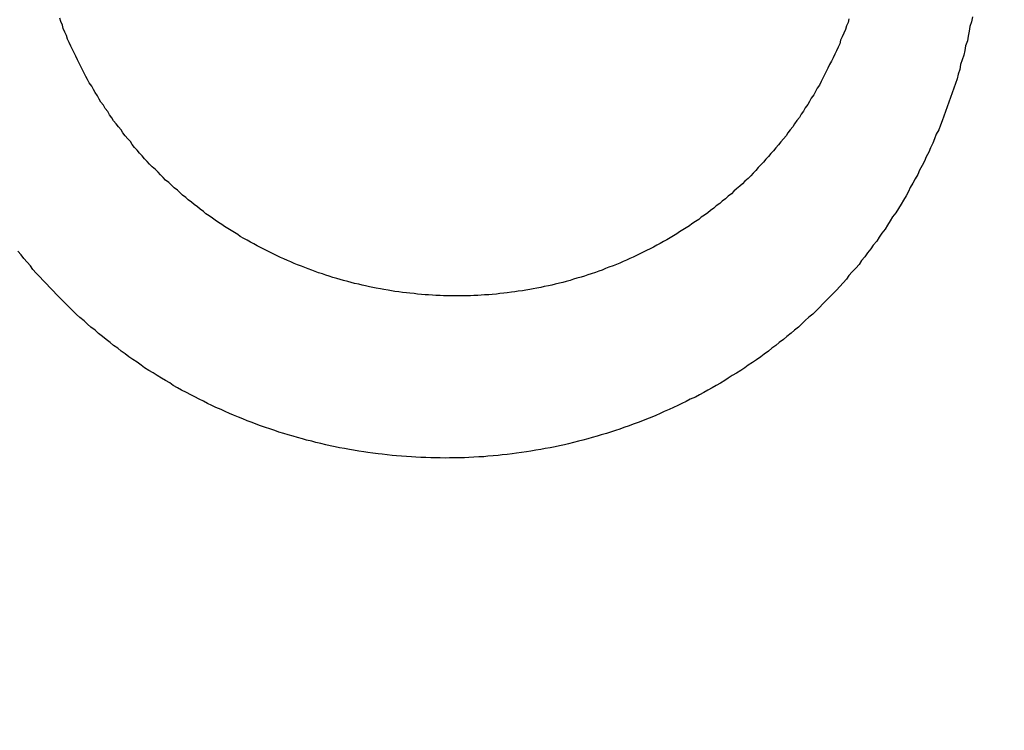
# Model space of a CAD drawing. Header units: millimetres. Extents: x 11979 to 23691, y 12825 to 41978.
# Tile 626 of 656: x 21624.637 to 21625.81, y 40481.475 to 40482.322. Entities that reach past the tile are written whole.
import ezdxf

# ---------------------------------------------------------------- set-up
doc = ezdxf.new("R2010")
doc.units = ezdxf.units.MM
for name, color, linetype in [('- niebieska cienka - izolacja', 120, 'Continuous'), ('-WYMIAR', 8, 'Continuous'), ('PROJEKTOWANE', 5, 'Continuous')]:
    doc.layers.add(name, color=color, linetype=linetype)
doc.styles.get("Standard").update_dxf_attribs({"font": 'arial.ttf'})
doc.dimstyles.new('CZA-KROPKA-50', dxfattribs={"dimtxt": 12, "dimasz": 1, "dimexe": 2, "dimexo": 25, "dimgap": 4, "dimtad": 1, "dimdec": 1, "dimrnd": 0.5, "dimzin": 9, "dimdsep": 46, "dimtxsty": 'Standard', "dimblk": 'CZA-KROPKA', "dimblk1": 'CZA-KROPKA', "dimblk2": 'CZA-KROPKA', "dimsah": 1, "dimcen": -20, "dimse1": 1, "dimse2": 1, "dimclrd": 8, "dimclre": 8, "dimclrt": 9, "dimadec": 0, "dimazin": 0, "dimtfac": 1, "dimtdec": 1, "dimtmove": 1, "dimatfit": 3, "dimldrblk": 'CZA-KROPKA', "dimfxl": 1, "dimtolj": 1, "dimtzin": 9, "dimarcsym": 0})

# ---------------------------------------------------------------- blocks, each defined once
blk = doc.blocks.new('CZA-KROPKA')
at = {"layer": '-WYMIAR', "linetype": 'ByBlock'}
for p, q in [((0, 10), (0, -10)), ((5, 0), (-5, 0))]:
    blk.add_line(p, q, dxfattribs=at)
at = {"layer": '-WYMIAR', "linetype": 'ByBlock', "const_width": 2.5}
blk.add_lwpolyline([(-1.25, 0, 1), (1.25, 0, 1)], format="xyb", close=True, dxfattribs=at)
blk = doc.blocks.new('*D1572')
at = {"layer": '-WYMIAR', "color": 8, "lineweight": -2}
blk.add_line((19929.2678, 40021.6846), (22203.2678, 40021.6846), dxfattribs=at)
at = {"layer": 'Defpoints', "color": 0}
for p in [(19928.2678, 40529.3414), (22204.2678, 40500.3414), (22204.2678, 40021.6846)]:
    blk.add_point(p, dxfattribs=at)
at = {"layer": '-WYMIAR', "color": 8, "lineweight": -2, "rotation": 180}
blk.add_blockref('CZA-KROPKA', (19928.2678, 40021.6846), dxfattribs=at)
at = {"layer": '-WYMIAR', "color": 8, "lineweight": -2}
blk.add_blockref('CZA-KROPKA', (22204.2678, 40021.6846), dxfattribs=at)
at = {"layer": '-WYMIAR', "color": 9, "insert": (21066.2678, 40031.8115), "char_height": 12, "attachment_point": 5}
blk.add_mtext('\\A1;2276', dxfattribs=at)
blk = doc.blocks.new('Pisuar NOVA PRO ze zintegrowanym ceramicznym sitkiem')
for points in [[(0.014703, -0.21018, 0), (0.014693, -0.210223, 0), (0.014673, -0.210266, 0), (0.014663, -0.210309, 0), (0.014643, -0.210352, 0), (0.014623, -0.210394, 0), (0.014603, -0.210436, 0), (0.014593, -0.210478, 0), (0.014573, -0.21052, 0), (0.014553, -0.210562, 0), (0.014533, -0.210604, 0), (0.014513, -0.210645, 0), (0.014493, -0.210686, 0), (0.014473, -0.210727, 0), (0.014453, -0.210768, 0), (0.014433, -0.210809, 0), (0.014413, -0.210849, 0), (0.014393, -0.21089, 0), (0.014373, -0.21093, 0), (0.014353, -0.21097, 0), (0.014323, -0.211009, 0), (0.014303, -0.211049, 0), (0.014283, -0.211088, 0), (0.014253, -0.211127, 0), (0.014233, -0.211166, 0), (0.014213, -0.211204, 0), (0.014183, -0.211243, 0), (0.014163, -0.211281, 0), (0.014133, -0.211319, 0), (0.014113, -0.211356, 0), (0.014083, -0.211394, 0), (0.014053, -0.211431, 0), (0.014033, -0.211468, 0), (0.014003, -0.211504, 0), (0.013973, -0.211541, 0), (0.013953, -0.211577, 0), (0.013923, -0.211613, 0), (0.013893, -0.211648, 0), (0.013863, -0.211683, 0), (0.013833, -0.211718, 0), (0.013803, -0.211753, 0), (0.013773, -0.211787, 0), (0.013743, -0.211822, 0), (0.013713, -0.211855, 0), (0.013683, -0.211889, 0), (0.013653, -0.211922, 0), (0.013623, -0.211955, 0), (0.013593, -0.211988, 0), (0.013563, -0.21202, 0), (0.013533, -0.212052, 0), (0.013503, -0.212083, 0), (0.013463, -0.212115, 0), (0.013433, -0.212146, 0), (0.013403, -0.212177, 0), (0.013363, -0.212207, 0), (0.013333, -0.212237, 0), (0.013303, -0.212267, 0), (0.013263, -0.212296, 0), (0.013233, -0.212325, 0), (0.013193, -0.212354, 0), (0.013163, -0.212382, 0), (0.013123, -0.212411, 0), (0.013093, -0.212438, 0), (0.013053, -0.212466, 0), (0.013023, -0.212493, 0), (0.012983, -0.21252, 0), (0.012943, -0.212546, 0), (0.012913, -0.212572, 0), (0.012873, -0.212598, 0), (0.012833, -0.212623, 0), (0.012803, -0.212648, 0), (0.012763, -0.212673, 0), (0.012723, -0.212697, 0), (0.012683, -0.212721, 0), (0.012653, -0.212745, 0), (0.012613, -0.212768, 0), (0.012573, -0.212791, 0), (0.012533, -0.212814, 0), (0.012493, -0.212836, 0), (0.012453, -0.212858, 0), (0.012413, -0.21288, 0), (0.012373, -0.212901, 0), (0.012333, -0.212922, 0), (0.012293, -0.212942, 0), (0.012253, -0.212962, 0), (0.012213, -0.212982, 0), (0.012173, -0.213002, 0), (0.012133, -0.213021, 0), (0.012093, -0.213039, 0), (0.012053, -0.213058, 0), (0.012013, -0.213075, 0), (0.011973, -0.213093, 0), (0.011933, -0.21311, 0), (0.011893, -0.213127, 0), (0.011843, -0.213143, 0), (0.011803, -0.213159, 0), (0.011763, -0.213175, 0), (0.011723, -0.21319, 0), (0.011683, -0.213205, 0), (0.011633, -0.21322, 0), (0.011593, -0.213234, 0), (0.011553, -0.213247, 0), (0.011513, -0.213261, 0), (0.011463, -0.213274, 0), (0.011423, -0.213286, 0), (0.011383, -0.213299, 0), (0.011333, -0.21331, 0), (0.011293, -0.213322, 0), (0.011253, -0.213333, 0), (0.011203, -0.213344, 0), (0.011163, -0.213354, 0), (0.011123, -0.213364, 0), (0.011073, -0.213373, 0), (0.011033, -0.213382, 0), (0.010983, -0.213391, 0), (0.010943, -0.213399, 0), (0.010903, -0.213407, 0), (0.010853, -0.213415, 0), (0.010813, -0.213422, 0), (0.010763, -0.213429, 0), (0.010723, -0.213435, 0), (0.010683, -0.213441, 0), (0.010633, -0.213447, 0), (0.010593, -0.213452, 0), (0.010543, -0.213457, 0), (0.010503, -0.213461, 0), (0.010453, -0.213465, 0), (0.010413, -0.213469, 0), (0.010363, -0.213472, 0), (0.010323, -0.213475, 0), (0.010283, -0.213477, 0), (0.010233, -0.213479, 0), (0.010193, -0.213481, 0), (0.010143, -0.213482, 0), (0.010103, -0.213483, 0), (0.010053, -0.213483, 0), (0.010013, -0.213483, 0), (0.009963, -0.213483, 0), (0.009923, -0.213482, 0), (0.009873, -0.213481, 0), (0.009833, -0.213479, 0), (0.009783, -0.213477, 0), (0.009743, -0.213475, 0), (0.009693, -0.213472, 0), (0.009653, -0.213469, 0), (0.009613, -0.213465, 0), (0.009563, -0.213462, 0), (0.009523, -0.213457, 0), (0.009473, -0.213452, 0), (0.009433, -0.213447, 0), (0.009383, -0.213442, 0), (0.009343, -0.213436, 0), (0.009293, -0.21343, 0), (0.009253, -0.213423, 0), (0.009213, -0.213416, 0), (0.009163, -0.213408, 0), (0.009123, -0.213401, 0), (0.009073, -0.213392, 0), (0.009033, -0.213384, 0), (0.008993, -0.213375, 0), (0.008943, -0.213365, 0), (0.008903, -0.213355, 0), (0.008863, -0.213345, 0), (0.008813, -0.213335, 0), (0.008773, -0.213324, 0), (0.008733, -0.213312, 0), (0.008683, -0.2133, 0), (0.008643, -0.213288, 0), (0.008603, -0.213276, 0), (0.008553, -0.213263, 0), (0.008513, -0.21325, 0), (0.008473, -0.213236, 0), (0.008433, -0.213222, 0), (0.008383, -0.213208, 0), (0.008343, -0.213193, 0), (0.008303, -0.213178, 0), (0.008263, -0.213162, 0), (0.008223, -0.213146, 0), (0.008183, -0.21313, 0), (0.008133, -0.213113, 0), (0.008093, -0.213096, 0), (0.008053, -0.213079, 0), (0.008013, -0.213061, 0), (0.007973, -0.213043, 0), (0.007933, -0.213025, 0), (0.007893, -0.213006, 0), (0.007853, -0.212987, 0), (0.007813, -0.212967, 0), (0.007773, -0.212947, 0), (0.007733, -0.212927, 0), (0.007693, -0.212906, 0), (0.007653, -0.212885, 0), (0.007613, -0.212864, 0), (0.007573, -0.212843, 0), (0.007533, -0.212821, 0), (0.007493, -0.212798, 0), (0.007453, -0.212776, 0), (0.007423, -0.212752, 0), (0.007383, -0.212729, 0), (0.007343, -0.212705, 0), (0.007303, -0.212681, 0), (0.007263, -0.212657, 0), (0.007233, -0.212632, 0), (0.007193, -0.212607, 0), (0.007153, -0.212582, 0), (0.007123, -0.212556, 0), (0.007083, -0.21253, 0), (0.007043, -0.212504, 0), (0.007013, -0.212477, 0), (0.006973, -0.21245, 0), (0.006943, -0.212423, 0), (0.006903, -0.212395, 0), (0.006873, -0.212368, 0), (0.006833, -0.212339, 0), (0.006803, -0.212311, 0), (0.006763, -0.212282, 0), (0.006733, -0.212253, 0), (0.006703, -0.212224, 0), (0.006663, -0.212194, 0), (0.006633, -0.212164, 0), (0.006603, -0.212133, 0), (0.006563, -0.212103, 0), (0.006533, -0.212072, 0), (0.006503, -0.212041, 0), (0.006473, -0.212009, 0), (0.006443, -0.211978, 0), (0.006403, -0.211946, 0), (0.006373, -0.211913, 0), (0.006343, -0.211881, 0), (0.006313, -0.211848, 0), (0.006283, -0.211815, 0), (0.006253, -0.211781, 0), (0.006223, -0.211748, 0), (0.006193, -0.211714, 0), (0.006163, -0.21168, 0), (0.006143, -0.211645, 0), (0.006113, -0.21161, 0), (0.006083, -0.211575, 0), (0.006053, -0.21154, 0), (0.006033, -0.211505, 0), (0.006003, -0.211469, 0), (0.005973, -0.211433, 0), (0.005943, -0.211397, 0), (0.005923, -0.21136, 0), (0.005893, -0.211324, 0), (0.005873, -0.211287, 0), (0.005843, -0.21125, 0), (0.005823, -0.211212, 0), (0.005793, -0.211175, 0), (0.005773, -0.211137, 0), (0.005753, -0.211099, 0), (0.005723, -0.211061, 0), (0.005703, -0.211022, 0), (0.005683, -0.210984, 0), (0.005653, -0.210945, 0), (0.005633, -0.210906, 0), (0.005613, -0.210867, 0), (0.005593, -0.210827, 0), (0.005573, -0.210788, 0), (0.005553, -0.210748, 0), (0.005533, -0.210708, 0), (0.005513, -0.210668, 0), (0.005493, -0.210627, 0), (0.005473, -0.210587, 0), (0.005453, -0.210546, 0), (0.005433, -0.210505, 0), (0.005413, -0.210464, 0), (0.005393, -0.210423, 0), (0.005383, -0.210381, 0), (0.005363, -0.21034, 0), (0.005343, -0.210298, 0), (0.005333, -0.210256, 0), (0.005313, -0.210214, 0), (0.005303, -0.210172, 0)], [(0.016173, -0.210158, 0), (0.016163, -0.210215, 0), (0.016143, -0.210272, 0), (0.016133, -0.210329, 0), (0.016123, -0.210387, 0), (0.016113, -0.210444, 0), (0.016093, -0.210501, 0), (0.016083, -0.210557, 0), (0.016073, -0.210614, 0), (0.016053, -0.210671, 0), (0.016033, -0.210727, 0), (0.016023, -0.210784, 0), (0.016003, -0.21084, 0), (0.015993, -0.210896, 0), (0.015973, -0.210952, 0), (0.015953, -0.211008, 0), (0.015933, -0.211064, 0), (0.015913, -0.211119, 0), (0.015893, -0.211175, 0), (0.015873, -0.21123, 0), (0.015853, -0.211285, 0), (0.015833, -0.21134, 0), (0.015813, -0.211395, 0), (0.015793, -0.211449, 0), (0.015773, -0.211503, 0), (0.015743, -0.211557, 0), (0.015723, -0.211611, 0), (0.015703, -0.211665, 0), (0.015673, -0.211719, 0), (0.015653, -0.211772, 0), (0.015623, -0.211825, 0), (0.015603, -0.211878, 0), (0.015573, -0.21193, 0), (0.015543, -0.211983, 0), (0.015523, -0.212035, 0), (0.015493, -0.212087, 0), (0.015463, -0.212138, 0), (0.015433, -0.21219, 0), (0.015413, -0.212241, 0), (0.015383, -0.212291, 0), (0.015353, -0.212342, 0), (0.015323, -0.212392, 0), (0.015293, -0.212442, 0), (0.015263, -0.212492, 0), (0.015223, -0.212541, 0), (0.015193, -0.21259, 0), (0.015163, -0.212639, 0), (0.015133, -0.212687, 0), (0.015093, -0.212735, 0), (0.015063, -0.212783, 0), (0.015033, -0.21283, 0), (0.014993, -0.212877, 0), (0.014963, -0.212924, 0), (0.014923, -0.212971, 0), (0.014893, -0.213017, 0), (0.014853, -0.213062, 0), (0.014823, -0.213108, 0), (0.014783, -0.213152, 0), (0.014743, -0.213197, 0), (0.014703, -0.213241, 0), (0.014673, -0.213285, 0), (0.014633, -0.213328, 0), (0.014593, -0.213371, 0), (0.014553, -0.213414, 0), (0.014513, -0.213456, 0), (0.014473, -0.213498, 0), (0.014433, -0.213539, 0), (0.014393, -0.21358, 0), (0.014353, -0.21362, 0), (0.014313, -0.213661, 0), (0.014273, -0.2137, 0), (0.014223, -0.213739, 0), (0.014183, -0.213778, 0), (0.014143, -0.213817, 0), (0.014103, -0.213855, 0), (0.014053, -0.213892, 0), (0.014013, -0.213929, 0), (0.013963, -0.213966, 0), (0.013923, -0.214002, 0), (0.013873, -0.214038, 0), (0.013833, -0.214073, 0), (0.013783, -0.214108, 0), (0.013743, -0.214143, 0), (0.013693, -0.214177, 0), (0.013653, -0.214211, 0), (0.013603, -0.214244, 0), (0.013553, -0.214277, 0), (0.013503, -0.214309, 0), (0.013463, -0.214341, 0), (0.013413, -0.214372, 0), (0.013363, -0.214403, 0), (0.013313, -0.214434, 0), (0.013263, -0.214464, 0), (0.013223, -0.214494, 0), (0.013173, -0.214523, 0), (0.013123, -0.214552, 0), (0.013073, -0.21458, 0), (0.013023, -0.214608, 0), (0.012973, -0.214636, 0), (0.012923, -0.214663, 0), (0.012873, -0.214689, 0), (0.012813, -0.214715, 0), (0.012763, -0.214741, 0), (0.012713, -0.214766, 0), (0.012663, -0.214791, 0), (0.012613, -0.214815, 0), (0.012563, -0.214839, 0), (0.012503, -0.214863, 0), (0.012453, -0.214886, 0), (0.012403, -0.214908, 0), (0.012353, -0.21493, 0), (0.012293, -0.214952, 0), (0.012243, -0.214973, 0), (0.012193, -0.214993, 0), (0.012133, -0.215013, 0), (0.012083, -0.215033, 0), (0.012023, -0.215052, 0), (0.011973, -0.215071, 0), (0.011923, -0.215089, 0), (0.011863, -0.215107, 0), (0.011813, -0.215124, 0), (0.011753, -0.215141, 0), (0.011703, -0.215157, 0), (0.011643, -0.215173, 0), (0.011593, -0.215188, 0), (0.011533, -0.215203, 0), (0.011483, -0.215217, 0), (0.011423, -0.215231, 0), (0.011363, -0.215245, 0), (0.011313, -0.215258, 0), (0.011253, -0.21527, 0), (0.011203, -0.215282, 0), (0.011143, -0.215293, 0), (0.011083, -0.215304, 0), (0.011033, -0.215315, 0), (0.010973, -0.215324, 0), (0.010913, -0.215334, 0), (0.010863, -0.215343, 0), (0.010803, -0.215351, 0), (0.010743, -0.215359, 0), (0.010693, -0.215366, 0), (0.010633, -0.215373, 0), (0.010573, -0.215379, 0), (0.010523, -0.215385, 0), (0.010463, -0.215391, 0), (0.010403, -0.215395, 0), (0.010353, -0.2154, 0), (0.010293, -0.215403, 0), (0.010233, -0.215407, 0), (0.010173, -0.215409, 0), (0.010123, -0.215412, 0), (0.010063, -0.215413, 0), (0.010003, -0.215415, 0), (0.009943, -0.215415, 0), (0.009893, -0.215416, 0), (0.009833, -0.215415, 0), (0.009773, -0.215414, 0), (0.009723, -0.215413, 0), (0.009663, -0.215411, 0), (0.009603, -0.215409, 0), (0.009543, -0.215406, 0), (0.009493, -0.215403, 0), (0.009433, -0.215399, 0), (0.009373, -0.215395, 0), (0.009313, -0.21539, 0), (0.009263, -0.215385, 0), (0.009203, -0.215379, 0), (0.009143, -0.215372, 0), (0.009093, -0.215366, 0), (0.009033, -0.215358, 0), (0.008973, -0.21535, 0), (0.008923, -0.215342, 0), (0.008863, -0.215333, 0), (0.008803, -0.215324, 0), (0.008753, -0.215314, 0), (0.008693, -0.215303, 0), (0.008633, -0.215293, 0), (0.008583, -0.215281, 0), (0.008523, -0.215269, 0), (0.008473, -0.215257, 0), (0.008413, -0.215244, 0), (0.008353, -0.215231, 0), (0.008303, -0.215217, 0), (0.008243, -0.215202, 0), (0.008193, -0.215187, 0), (0.008133, -0.215172, 0), (0.008083, -0.215156, 0), (0.008023, -0.21514, 0), (0.007973, -0.215123, 0), (0.007913, -0.215106, 0), (0.007863, -0.215088, 0), (0.007803, -0.21507, 0), (0.007753, -0.215051, 0), (0.007693, -0.215032, 0), (0.007643, -0.215012, 0), (0.007593, -0.214992, 0), (0.007533, -0.214971, 0), (0.007483, -0.21495, 0), (0.007433, -0.214929, 0), (0.007373, -0.214907, 0), (0.007323, -0.214884, 0), (0.007273, -0.214861, 0), (0.007223, -0.214838, 0), (0.007163, -0.214814, 0), (0.007113, -0.214789, 0), (0.007063, -0.214765, 0), (0.007013, -0.214739, 0), (0.006963, -0.214714, 0), (0.006913, -0.214688, 0), (0.006863, -0.214661, 0), (0.006813, -0.214634, 0), (0.006753, -0.214607, 0), (0.006703, -0.214579, 0), (0.006653, -0.21455, 0), (0.006613, -0.214521, 0), (0.006563, -0.214492, 0), (0.006513, -0.214463, 0), (0.006463, -0.214432, 0), (0.006413, -0.214402, 0), (0.006363, -0.214371, 0), (0.006313, -0.21434, 0), (0.006273, -0.214308, 0), (0.006223, -0.214275, 0), (0.006173, -0.214243, 0), (0.006123, -0.21421, 0), (0.006083, -0.214176, 0), (0.006033, -0.214142, 0), (0.005993, -0.214108, 0), (0.005943, -0.214073, 0), (0.005903, -0.214038, 0), (0.005853, -0.214003, 0), (0.005813, -0.213967, 0), (0.005763, -0.213931, 0), (0.005723, -0.213894, 0), (0.005673, -0.213857, 0), (0.005633, -0.213819, 0), (0.005593, -0.213781, 0), (0.005543, -0.213743, 0), (0.005503, -0.213705, 0), (0.005463, -0.213666, 0), (0.005423, -0.213626, 0), (0.005383, -0.213587, 0), (0.005343, -0.213547, 0), (0.005303, -0.213506, 0), (0.005263, -0.213465, 0), (0.005223, -0.213424, 0), (0.005183, -0.213383, 0), (0.005143, -0.213341, 0), (0.005103, -0.213299, 0), (0.005063, -0.213256, 0), (0.005023, -0.213213, 0), (0.004983, -0.21317, 0), (0.004953, -0.213126, 0), (0.004913, -0.213082, 0), (0.004873, -0.213038, 0), (0.004843, -0.212994, 0), (0.004803, -0.212949, 0)]]:
    blk.add_polyline3d(points)

msp = doc.modelspace()

# ---------------------------------------------------------------- hatches: boundary and pattern name
at = {"layer": '- niebieska cienka - izolacja'}
h = msp.add_hatch(dxfattribs=at)
h.set_pattern_fill('ANSI31', color=5, scale=10)
h.set_pattern_definition([(315, (8112.473, 14221.135), (19.7999996, -4e-15), [3.394112, -24.607316]), (315, (8112.473, 14240.935), (19.7999996, -4e-15), [3.394112, -24.607316]), (315, (8126.073, 14214.135), (19.7999996, -4e-15), [3.959798, -24.04163]), (315, (8126.073, 14233.935), (19.7999996, -4e-15), [3.959798, -24.04163]), (0, (8122.273, 14219.935), (0, 19.8), [0.2, -19.6]), (90, (8122.473, 14219.935), (-19.8, 1e-15), [0.2, -19.6]), (0, (8122.473, 14220.135), (0, 19.8), [0.2, -19.6]), (0, (8122.673, 14220.135), (0, 19.8), [0.2, -19.6]), (0, (8122.873, 14220.135), (0, 19.8), [0.2, -19.6]), (0, (8123.073, 14220.135), (0, 19.8), [0.2, -19.6]), (90, (8123.273, 14219.935), (-19.8, 1e-15), [0.2, -19.6]), (0, (8123.273, 14219.935), (0, 19.8), [0.2, -19.6]), (90, (8123.473, 14219.735), (-19.8, 1e-15), [0.2, -19.6]), (0, (8123.473, 14219.735), (0, 19.8), [0.2, -19.6]), (90, (8123.673, 14219.535), (-19.8, 1e-15), [0.2, -19.6]), (90, (8123.673, 14219.335), (-19.8, 1e-15), [0.2, -19.6]), (90, (8123.673, 14219.135), (-19.8, 1e-15), [0.2, -19.6]), (90, (8123.673, 14218.935), (-19.8, 1e-15), [0.2, -19.6]), (0, (8123.473, 14218.935), (0, 19.8), [0.2, -19.6]), (90, (8123.473, 14218.735), (-19.8, 1e-15), [0.2, -19.6]), (0, (8123.273, 14218.735), (0, 19.8), [0.2, -19.6]), (90, (8123.273, 14218.535), (-19.8, 1e-15), [0.2, -19.6]), (0, (8123.073, 14218.535), (0, 19.8), [0.2, -19.6]), (0, (8122.873, 14218.535), (0, 19.8), [0.2, -19.6]), (0, (8122.673, 14218.535), (0, 19.8), [0.2, -19.6]), (0, (8122.473, 14218.535), (0, 19.8), [0.2, -19.6]), (90, (8122.473, 14218.535), (-19.8, 1e-15), [0.2, -19.6]), (0, (8122.273, 14218.735), (0, 19.8), [0.2, -19.6]), (90, (8122.273, 14218.735), (-19.8, 1e-15), [0.2, -19.6]), (0, (8122.073, 14218.935), (0, 19.8), [0.2, -19.6]), (90, (8122.073, 14218.935), (-19.8, 1e-15), [0.2, -19.6]), (90, (8122.073, 14219.135), (-19.8, 1e-15), [0.2, -19.6]), (90, (8122.073, 14219.335), (-19.8, 1e-15), [0.2, -19.6]), (90, (8122.073, 14219.535), (-19.8, 1e-15), [0.2, -19.6]), (0, (8122.073, 14219.735), (0, 19.8), [0.2, -19.6]), (90, (8122.273, 14219.735), (-19.8, 1e-15), [0.2, -19.6]), (90, (8119.273, 14202.735), (-19.8, 1e-15), [0.2, -19.6]), (0, (8119.073, 14202.735), (0, 19.8), [0.2, -19.6]), (90, (8119.073, 14202.535), (-19.8, 1e-15), [0.2, -19.6]), (90, (8119.073, 14202.335), (-19.8, 1e-15), [0.2, -19.6]), (90, (8119.073, 14202.135), (-19.8, 1e-15), [0.2, -19.6]), (90, (8119.073, 14201.935), (-19.8, 1e-15), [0.2, -19.6]), (0, (8119.073, 14201.935), (0, 19.8), [0.2, -19.6]), (90, (8119.273, 14201.735), (-19.8, 1e-15), [0.2, -19.6]), (0, (8119.273, 14201.735), (0, 19.8), [0.2, -19.6]), (90, (8119.473, 14201.535), (-19.8, 1e-15), [0.2, -19.6]), (0, (8119.473, 14201.535), (0, 19.8), [0.2, -19.6]), (90, (8119.673, 14201.335), (-19.8, 1e-15), [0.2, -19.6]), (0, (8119.673, 14201.335), (0, 19.8), [0.2, -19.6]), (0, (8119.873, 14201.335), (0, 19.8), [0.2, -19.6]), (0, (8120.073, 14201.335), (0, 19.8), [0.2, -19.6]), (0, (8120.273, 14201.335), (0, 19.8), [0.2, -19.6]), (90, (8120.473, 14201.335), (-19.8, 1e-15), [0.2, -19.6]), (0, (8120.473, 14201.535), (0, 19.8), [0.2, -19.6]), (90, (8120.673, 14201.535), (-19.8, 1e-15), [0.2, -19.6]), (0, (8120.673, 14201.735), (0, 19.8), [0.2, -19.6]), (90, (8120.873, 14201.735), (-19.8, 1e-15), [0.2, -19.6]), (0, (8120.873, 14201.935), (0, 19.8), [0.2, -19.6]), (90, (8121.073, 14201.935), (-19.8, 1e-15), [0.2, -19.6]), (90, (8121.073, 14202.135), (-19.8, 1e-15), [0.2, -19.6]), (90, (8121.073, 14202.335), (-19.8, 1e-15), [0.2, -19.6]), (90, (8121.073, 14202.535), (-19.8, 1e-15), [0.2, -19.6]), (0, (8120.873, 14202.735), (0, 19.8), [0.2, -19.6]), (90, (8120.873, 14202.735), (-19.8, 1e-15), [0.2, -19.6]), (0, (8120.673, 14202.935), (0, 19.8), [0.2, -19.6]), (90, (8120.673, 14202.935), (-19.8, 1e-15), [0.2, -19.6]), (0, (8120.473, 14203.135), (0, 19.8), [0.2, -19.6]), (90, (8120.473, 14203.135), (-19.8, 1e-15), [0.2, -19.6]), (0, (8120.273, 14203.335), (0, 19.8), [0.2, -19.6]), (0, (8120.073, 14203.335), (0, 19.8), [0.2, -19.6]), (0, (8119.873, 14203.335), (0, 19.8), [0.2, -19.6]), (0, (8119.673, 14203.335), (0, 19.8), [0.2, -19.6]), (90, (8119.673, 14203.135), (-19.8, 1e-15), [0.2, -19.6]), (0, (8119.473, 14203.135), (0, 19.8), [0.2, -19.6]), (90, (8119.473, 14202.935), (-19.8, 1e-15), [0.2, -19.6]), (0, (8119.273, 14202.935), (0, 19.8), [0.2, -19.6]), (90, (8122.273, 14203.335), (-19.8, 1e-15), [0.2, -19.6]), (0, (8122.273, 14203.535), (0, 19.8), [0.2, -19.6]), (90, (8122.473, 14203.535), (-19.8, 1e-15), [0.2, -19.6]), (0, (8122.473, 14203.735), (0, 19.8), [0.2, -19.6]), (0, (8122.673, 14203.735), (0, 19.8), [0.2, -19.6]), (0, (8122.873, 14203.735), (0, 19.8), [0.2, -19.6]), (0, (8123.073, 14203.735), (0, 19.8), [0.2, -19.6]), (0, (8123.273, 14203.735), (0, 19.8), [0.2, -19.6]), (0, (8123.473, 14203.735), (0, 19.8), [0.2, -19.6]), (90, (8123.673, 14203.535), (-19.8, 1e-15), [0.2, -19.6]), (0, (8123.673, 14203.535), (0, 19.8), [0.2, -19.6]), (90, (8123.873, 14203.335), (-19.8, 1e-15), [0.2, -19.6]), (0, (8123.873, 14203.335), (0, 19.8), [0.2, -19.6]), (90, (8124.073, 14203.135), (-19.8, 1e-15), [0.2, -19.6]), (0, (8124.073, 14203.135), (0, 19.8), [0.2, -19.6]), (90, (8124.273, 14202.935), (-19.8, 1e-15), [0.2, -19.6]), (90, (8124.273, 14202.735), (-19.8, 1e-15), [0.2, -19.6]), (90, (8124.273, 14202.535), (-19.8, 1e-15), [0.2, -19.6]), (90, (8124.273, 14202.335), (-19.8, 1e-15), [0.2, -19.6]), (90, (8124.273, 14202.135), (-19.8, 1e-15), [0.2, -19.6]), (90, (8124.273, 14201.935), (-19.8, 1e-15), [0.2, -19.6]), (0, (8124.073, 14201.935), (0, 19.8), [0.2, -19.6]), (90, (8124.073, 14201.735), (-19.8, 1e-15), [0.2, -19.6]), (0, (8123.873, 14201.735), (0, 19.8), [0.2, -19.6]), (90, (8123.873, 14201.535), (-19.8, 1e-15), [0.2, -19.6]), (0, (8123.673, 14201.535), (0, 19.8), [0.2, -19.6]), (90, (8123.673, 14201.335), (-19.8, 1e-15), [0.2, -19.6]), (0, (8123.473, 14201.335), (0, 19.8), [0.2, -19.6]), (0, (8123.273, 14201.335), (0, 19.8), [0.2, -19.6]), (0, (8123.073, 14201.335), (0, 19.8), [0.2, -19.6]), (0, (8122.873, 14201.335), (0, 19.8), [0.2, -19.6]), (0, (8122.673, 14201.335), (0, 19.8), [0.2, -19.6]), (0, (8122.473, 14201.335), (0, 19.8), [0.2, -19.6]), (90, (8122.473, 14201.335), (-19.8, 1e-15), [0.2, -19.6]), (0, (8122.273, 14201.535), (0, 19.8), [0.2, -19.6]), (90, (8122.273, 14201.535), (-19.8, 1e-15), [0.2, -19.6]), (0, (8122.073, 14201.735), (0, 19.8), [0.2, -19.6]), (90, (8122.073, 14201.735), (-19.8, 1e-15), [0.2, -19.6]), (0, (8121.873, 14201.935), (0, 19.8), [0.2, -19.6]), (90, (8121.873, 14201.935), (-19.8, 1e-15), [0.2, -19.6]), (90, (8121.873, 14202.135), (-19.8, 1e-15), [0.2, -19.6]), (90, (8121.873, 14202.335), (-19.8, 1e-15), [0.2, -19.6]), (90, (8121.873, 14202.535), (-19.8, 1e-15), [0.2, -19.6]), (90, (8121.873, 14202.735), (-19.8, 1e-15), [0.2, -19.6]), (90, (8121.873, 14202.935), (-19.8, 1e-15), [0.2, -19.6]), (0, (8121.873, 14203.135), (0, 19.8), [0.2, -19.6]), (90, (8122.073, 14203.135), (-19.8, 1e-15), [0.2, -19.6]), (0, (8122.073, 14203.335), (0, 19.8), [0.2, -19.6]), (0, (8114.073, 14217.935), (0, 19.8), [0.2, -19.6]), (90, (8114.273, 14217.935), (-19.8, 1e-15), [0.2, -19.6]), (0, (8114.273, 14218.135), (0, 19.8), [0.2, -19.6]), (0, (8114.473, 14218.135), (0, 19.8), [0.2, -19.6]), (0, (8114.673, 14218.135), (0, 19.8), [0.2, -19.6]), (0, (8114.873, 14218.135), (0, 19.8), [0.2, -19.6]), (90, (8115.073, 14217.935), (-19.8, 1e-15), [0.2, -19.6]), (0, (8115.073, 14217.935), (0, 19.8), [0.2, -19.6]), (90, (8115.273, 14217.735), (-19.8, 1e-15), [0.2, -19.6]), (0, (8115.273, 14217.735), (0, 19.8), [0.2, -19.6]), (90, (8115.473, 14217.535), (-19.8, 1e-15), [0.2, -19.6]), (90, (8115.473, 14217.335), (-19.8, 1e-15), [0.2, -19.6]), (90, (8115.473, 14217.135), (-19.8, 1e-15), [0.2, -19.6]), (90, (8115.473, 14216.935), (-19.8, 1e-15), [0.2, -19.6]), (0, (8115.273, 14216.935), (0, 19.8), [0.2, -19.6]), (90, (8115.273, 14216.735), (-19.8, 1e-15), [0.2, -19.6]), (0, (8115.073, 14216.735), (0, 19.8), [0.2, -19.6]), (90, (8115.073, 14216.535), (-19.8, 1e-15), [0.2, -19.6]), (0, (8114.873, 14216.535), (0, 19.8), [0.2, -19.6]), (0, (8114.673, 14216.535), (0, 19.8), [0.2, -19.6]), (0, (8114.473, 14216.535), (0, 19.8), [0.2, -19.6]), (0, (8114.273, 14216.535), (0, 19.8), [0.2, -19.6]), (90, (8114.273, 14216.535), (-19.8, 1e-15), [0.2, -19.6]), (0, (8114.073, 14216.735), (0, 19.8), [0.2, -19.6]), (90, (8114.073, 14216.735), (-19.8, 1e-15), [0.2, -19.6]), (0, (8113.873, 14216.935), (0, 19.8), [0.2, -19.6]), (90, (8113.873, 14216.935), (-19.8, 1e-15), [0.2, -19.6]), (90, (8113.873, 14217.135), (-19.8, 1e-15), [0.2, -19.6]), (90, (8113.873, 14217.335), (-19.8, 1e-15), [0.2, -19.6]), (90, (8113.873, 14217.535), (-19.8, 1e-15), [0.2, -19.6]), (0, (8113.873, 14217.735), (0, 19.8), [0.2, -19.6]), (90, (8114.073, 14217.735), (-19.8, 1e-15), [0.2, -19.6]), (90, (8111.073, 14216.735), (-19.8, 1e-15), [0.2, -19.6]), (0, (8111.073, 14216.935), (0, 19.8), [0.2, -19.6]), (90, (8111.273, 14216.935), (-19.8, 1e-15), [0.2, -19.6]), (0, (8111.273, 14217.135), (0, 19.8), [0.2, -19.6]), (0, (8111.473, 14217.135), (0, 19.8), [0.2, -19.6]), (0, (8111.673, 14217.135), (0, 19.8), [0.2, -19.6]), (0, (8111.873, 14217.135), (0, 19.8), [0.2, -19.6]), (0, (8112.073, 14217.135), (0, 19.8), [0.2, -19.6]), (0, (8112.273, 14217.135), (0, 19.8), [0.2, -19.6]), (90, (8112.473, 14216.935), (-19.8, 1e-15), [0.2, -19.6]), (0, (8112.473, 14216.935), (0, 19.8), [0.2, -19.6]), (90, (8112.673, 14216.735), (-19.8, 1e-15), [0.2, -19.6]), (0, (8112.673, 14216.735), (0, 19.8), [0.2, -19.6]), (90, (8112.873, 14216.535), (-19.8, 1e-15), [0.2, -19.6]), (0, (8112.873, 14216.535), (0, 19.8), [0.2, -19.6]), (90, (8113.073, 14216.335), (-19.8, 1e-15), [0.2, -19.6]), (90, (8113.073, 14216.135), (-19.8, 1e-15), [0.2, -19.6]), (90, (8113.073, 14215.935), (-19.8, 1e-15), [0.2, -19.6]), (90, (8113.073, 14215.735), (-19.8, 1e-15), [0.2, -19.6]), (90, (8113.073, 14215.535), (-19.8, 1e-15), [0.2, -19.6]), (90, (8113.073, 14215.335), (-19.8, 1e-15), [0.2, -19.6]), (0, (8112.873, 14215.335), (0, 19.8), [0.2, -19.6]), (90, (8112.873, 14215.135), (-19.8, 1e-15), [0.2, -19.6]), (0, (8112.673, 14215.135), (0, 19.8), [0.2, -19.6]), (90, (8112.673, 14214.935), (-19.8, 1e-15), [0.2, -19.6]), (0, (8112.473, 14214.935), (0, 19.8), [0.2, -19.6]), (90, (8112.473, 14214.735), (-19.8, 1e-15), [0.2, -19.6]), (0, (8112.273, 14214.735), (0, 19.8), [0.2, -19.6]), (0, (8112.073, 14214.735), (0, 19.8), [0.2, -19.6]), (0, (8111.873, 14214.735), (0, 19.8), [0.2, -19.6]), (0, (8111.673, 14214.735), (0, 19.8), [0.2, -19.6]), (0, (8111.473, 14214.735), (0, 19.8), [0.2, -19.6]), (0, (8111.273, 14214.735), (0, 19.8), [0.2, -19.6]), (90, (8111.273, 14214.735), (-19.8, 1e-15), [0.2, -19.6]), (0, (8111.073, 14214.935), (0, 19.8), [0.2, -19.6]), (90, (8111.073, 14214.935), (-19.8, 1e-15), [0.2, -19.6]), (0, (8110.873, 14215.135), (0, 19.8), [0.2, -19.6]), (90, (8110.873, 14215.135), (-19.8, 1e-15), [0.2, -19.6]), (0, (8110.673, 14215.335), (0, 19.8), [0.2, -19.6]), (90, (8110.673, 14215.335), (-19.8, 1e-15), [0.2, -19.6]), (90, (8110.673, 14215.535), (-19.8, 1e-15), [0.2, -19.6]), (90, (8110.673, 14215.735), (-19.8, 1e-15), [0.2, -19.6]), (90, (8110.673, 14215.935), (-19.8, 1e-15), [0.2, -19.6]), (90, (8110.673, 14216.135), (-19.8, 1e-15), [0.2, -19.6]), (90, (8110.673, 14216.335), (-19.8, 1e-15), [0.2, -19.6]), (0, (8110.673, 14216.535), (0, 19.8), [0.2, -19.6]), (90, (8110.873, 14216.535), (-19.8, 1e-15), [0.2, -19.6]), (0, (8110.873, 14216.735), (0, 19.8), [0.2, -19.6]), (90, (8113.273, 14214.335), (-19.8, 1e-15), [0.2, -19.6]), (0, (8113.073, 14214.335), (0, 19.8), [0.2, -19.6]), (90, (8113.073, 14214.135), (-19.8, 1e-15), [0.2, -19.6]), (90, (8113.073, 14213.935), (-19.8, 1e-15), [0.2, -19.6]), (90, (8113.073, 14213.735), (-19.8, 1e-15), [0.2, -19.6]), (90, (8113.073, 14213.535), (-19.8, 1e-15), [0.2, -19.6]), (0, (8113.073, 14213.535), (0, 19.8), [0.2, -19.6]), (90, (8113.273, 14213.335), (-19.8, 1e-15), [0.2, -19.6]), (0, (8113.273, 14213.335), (0, 19.8), [0.2, -19.6]), (90, (8113.473, 14213.135), (-19.8, 1e-15), [0.2, -19.6]), (0, (8113.473, 14213.135), (0, 19.8), [0.2, -19.6]), (90, (8113.673, 14212.935), (-19.8, 1e-15), [0.2, -19.6]), (0, (8113.673, 14212.935), (0, 19.8), [0.2, -19.6]), (0, (8113.873, 14212.935), (0, 19.8), [0.2, -19.6]), (0, (8114.073, 14212.935), (0, 19.8), [0.2, -19.6]), (0, (8114.273, 14212.935), (0, 19.8), [0.2, -19.6]), (90, (8114.473, 14212.935), (-19.8, 1e-15), [0.2, -19.6]), (0, (8114.473, 14213.135), (0, 19.8), [0.2, -19.6]), (90, (8114.673, 14213.135), (-19.8, 1e-15), [0.2, -19.6]), (0, (8114.673, 14213.335), (0, 19.8), [0.2, -19.6]), (90, (8114.873, 14213.335), (-19.8, 1e-15), [0.2, -19.6]), (0, (8114.873, 14213.535), (0, 19.8), [0.2, -19.6]), (90, (8115.073, 14213.535), (-19.8, 1e-15), [0.2, -19.6]), (90, (8115.073, 14213.735), (-19.8, 1e-15), [0.2, -19.6]), (90, (8115.073, 14213.935), (-19.8, 1e-15), [0.2, -19.6]), (90, (8115.073, 14214.135), (-19.8, 1e-15), [0.2, -19.6]), (0, (8114.873, 14214.335), (0, 19.8), [0.2, -19.6]), (90, (8114.873, 14214.335), (-19.8, 1e-15), [0.2, -19.6]), (0, (8114.673, 14214.535), (0, 19.8), [0.2, -19.6]), (90, (8114.673, 14214.535), (-19.8, 1e-15), [0.2, -19.6]), (0, (8114.473, 14214.735), (0, 19.8), [0.2, -19.6]), (90, (8114.473, 14214.735), (-19.8, 1e-15), [0.2, -19.6]), (0, (8114.273, 14214.935), (0, 19.8), [0.2, -19.6]), (0, (8114.073, 14214.935), (0, 19.8), [0.2, -19.6]), (0, (8113.873, 14214.935), (0, 19.8), [0.2, -19.6]), (0, (8113.673, 14214.935), (0, 19.8), [0.2, -19.6]), (90, (8113.673, 14214.735), (-19.8, 1e-15), [0.2, -19.6]), (0, (8113.473, 14214.735), (0, 19.8), [0.2, -19.6]), (90, (8113.473, 14214.535), (-19.8, 1e-15), [0.2, -19.6]), (0, (8113.273, 14214.535), (0, 19.8), [0.2, -19.6]), (315, (8123.673, 14206.535), (19.7999996, -4e-15), [4.24264, -23.758788]), (315, (8123.673, 14226.335), (19.7999996, -4e-15), [4.24264, -23.758788]), (315, (8119.673, 14204.135), (19.7999996, -4e-15), [3.959798, -24.04163]), (315, (8119.673, 14223.935), (19.7999996, -4e-15), [3.959798, -24.04163]), (315, (8116.073, 14210.935), (19.7999996, -4e-15), [4.24264, -23.758788]), (315, (8116.073, 14230.735), (19.7999996, -4e-15), [4.24264, -23.758788]), (315, (8113.473, 14216.735), (19.7999996, -4e-15), [3.676956, -24.324474]), (315, (8113.473, 14236.535), (19.7999996, -4e-15), [3.676956, -24.324474]), (315, (8120.273, 14212.535), (19.7999996, -4e-15), [4.24264, -23.758788]), (315, (8120.273, 14232.335), (19.7999996, -4e-15), [4.24264, -23.758788]), (315, (8118.273, 14218.335), (19.7999996, -4e-15), [3.676956, -24.324474]), (315, (8118.273, 14238.135), (19.7999996, -4e-15), [3.676956, -24.324474]), (315, (8116.473, 14203.935), (19.7999996, -4e-15), [3.676956, -24.324474]), (315, (8116.473, 14223.735), (19.7999996, -4e-15), [3.676956, -24.324474]), (315, (8109.073, 14206.935), (19.7999996, -4e-15), [3.676956, -24.324474]), (315, (8109.073, 14226.735), (19.7999996, -4e-15), [3.676956, -24.324474])])
h.paths.add_polyline_path([(21952.2678, 40503.3414), (21958.2678, 40503.3414), (21958.2678, 40413.3414), (21972.2678, 40413.3414), (21972.2678, 40407.3414), (21932.2678, 40407.3414), (21932.2678, 40413.3414), (21952.2678, 40413.3414)])
h.paths.add_polyline_path([(21840.2678, 40346.3414), (21852.2678, 40346.3414), (21852.2678, 40503.3414), (21840.2678, 40503.3414)])
h.paths.add_polyline_path([(21673.2678, 40403.3414), (21670.6346, 40403.3414), (21670.6346, 40391.3414), (21690.6346, 40391.3414), (21690.6346, 40403.3414), (21685.2678, 40403.3414), (21685.2678, 40457.3914, 0.043228), (21673.2678, 40455.8323)])
h.paths.add_polyline_path([(21782.2678, 40391.3414), (21782.2678, 40400.3414), (21797.2427, 40400.3414), (21797.2427, 40403.3414), (21840.2678, 40403.3414), (21840.2678, 40391.3414)])
h.paths.add_polyline_path([(21673.2678, 40455.8323, -0.043228), (21685.2678, 40457.3914), (21685.2678, 40503.3414), (21673.2678, 40503.3414)])
h.paths.add_polyline_path([(21571.2678, 40391.3414), (21580.6346, 40391.3414), (21580.6346, 40403.3414), (21571.2678, 40403.3414)])
h.paths.add_polyline_path([(21782.2678, 40400.3414), (21797.2427, 40400.3414), (21797.2427, 40403.3414), (21782.2678, 40403.3414)])
h.paths.add_polyline_path([(21978.2678, 40407.3414), (21978.2678, 40413.3414), (21972.2678, 40413.3414), (21972.2678, 40407.3414)])
h.paths.add_polyline_path([(21819.2064, 40363.4703), (21837.2801, 40363.4703), (21837.2801, 40396.2125), (21819.2064, 40396.2125)], flags=24)

# ---------------------------------------------------------------- block references
at = {"layer": 'PROJEKTOWANE', "xscale": 100, "yscale": 100, "zscale": 100, "rotation": 359.9999999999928}
msp.add_blockref('Pisuar NOVA PRO ze zintegrowanym ceramicznym sitkiem', (21624.1549, 40503.3414), dxfattribs=at)

# ---------------------------------------------------------------- dimensions: what is measured, and where the dimension line sits
at = {"layer": '-WYMIAR'}
dim = msp.add_linear_dim(base=(22204.2678, 40021.6846), p1=(19928.2678, 40529.3414), p2=(22204.2678, 40500.3414), dimstyle='CZA-KROPKA-50', override={"dimfxl": 0, "dimfxlon": 1}, dxfattribs=at)
dim.commit()
dim.dimension.update_dxf_attribs({"geometry": '*D1572', "text_midpoint": (21066.2678, 40031.8115)})

doc.saveas('drawing.dxf')
